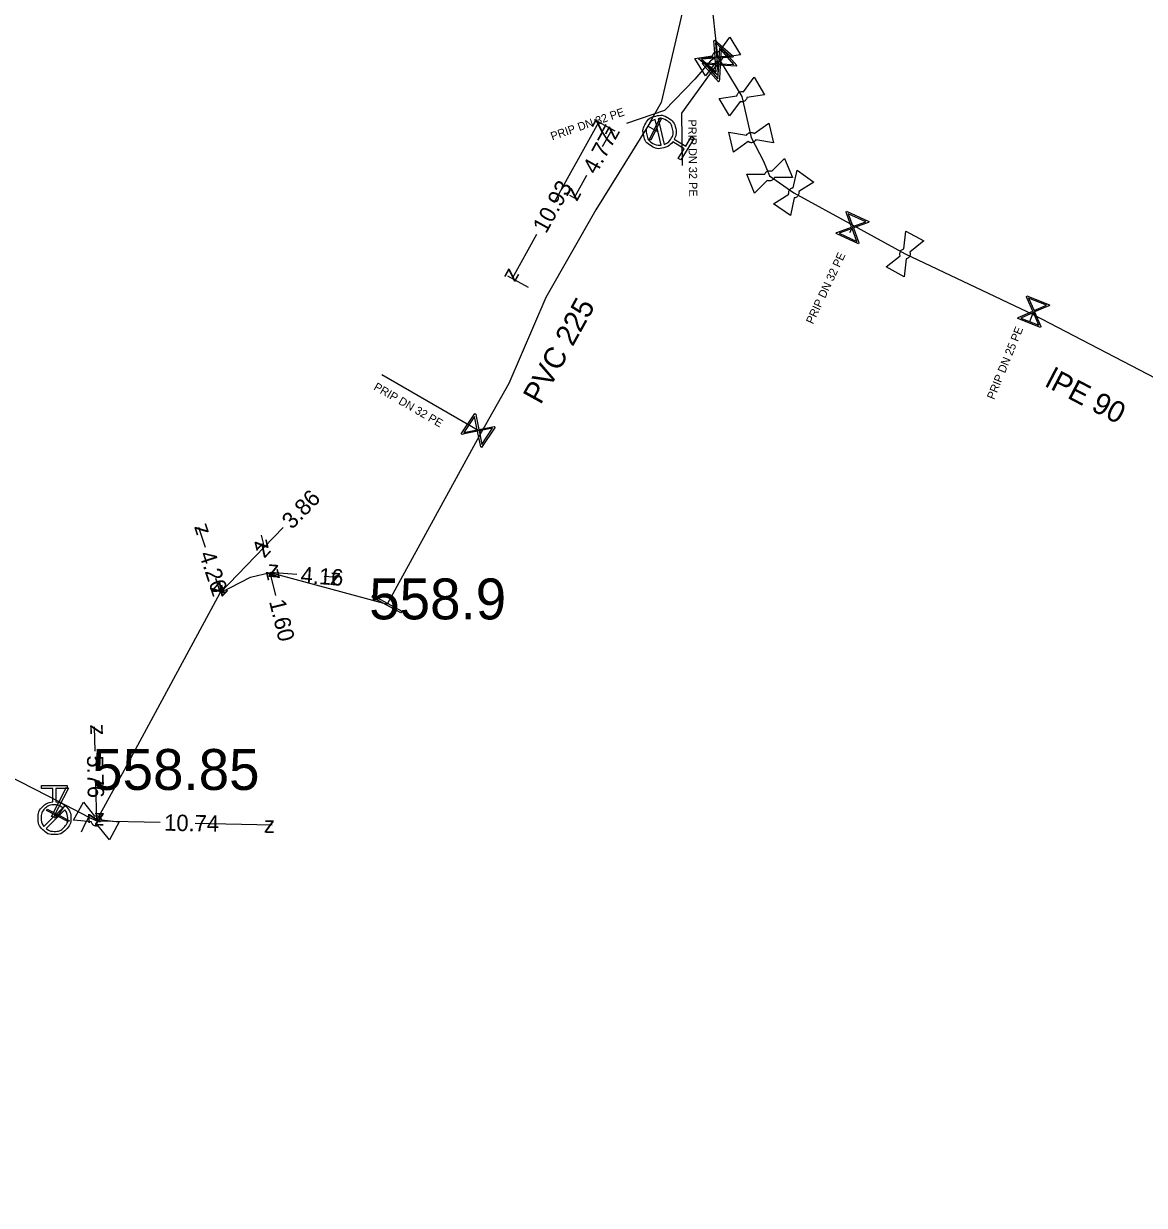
# Model space of a CAD drawing. Extents: x -643842 to -636370, y -1119190 to -1110210.
# Drawn here: x -642020 to -641951.5, y -1114667.7 to -1114595.4 of the extents above; entities that cross this region are included whole.
import ezdxf

# ---------------------------------------------------------------- set-up
doc = ezdxf.new("R2010")
doc.units = 0
for name, color, linetype in [('22', 7, 'Continuous'), ('7', 7, 'Continuous'), ('Default', 7, 'Continuous'), ('Level 10', 7, 'Continuous'), ('Level 16', 7, 'Continuous'), ('Level 20', 7, 'Continuous'), ('Level 21', 7, 'Continuous'), ('Level 23', 7, 'Continuous'), ('Level 28', 7, 'Continuous'), ('Level 33', 7, 'Continuous')]:
    doc.layers.add(name, color=color, linetype=linetype)

msp = doc.modelspace()

# ---------------------------------------------------------------- linework, layer by layer
at = {"layer": 'Default'}
for points in [[(-641977.898, -1114597.408), (-641977.889, -1114597.356), (-641977.863, -1114597.308), (-641977.821, -1114597.235), (-641977.751, -1114597.192), (-641977.681, -1114597.15), (-641977.594, -1114597.147), (-641977.541, -1114597.145), (-641977.491, -1114597.162)], [(-641977.28, -1114597.512), (-641977.289, -1114597.563), (-641977.315, -1114597.61), (-641977.358, -1114597.685), (-641977.428, -1114597.727), (-641977.498, -1114597.77), (-641977.582, -1114597.772), (-641977.637, -1114597.774), (-641977.687, -1114597.757)], [(-641976.418, -1114599.858), (-641976.409, -1114599.805), (-641976.383, -1114599.758), (-641976.341, -1114599.684), (-641976.271, -1114599.642), (-641976.201, -1114599.6), (-641976.114, -1114599.597), (-641976.061, -1114599.595), (-641976.011, -1114599.612)], [(-641975.8, -1114599.962), (-641975.809, -1114600.013), (-641975.835, -1114600.06), (-641975.878, -1114600.135), (-641975.948, -1114600.177), (-641976.018, -1114600.219), (-641976.102, -1114600.222), (-641976.157, -1114600.223), (-641976.207, -1114600.207)], [(-641980.334, -1114602.667), (-641980.548, -1114602.958), (-641980.905, -1114603.041), (-641981.307, -1114603.135), (-641981.661, -1114602.916), (-641982.013, -1114602.699), (-641982.108, -1114602.296), (-641982.202, -1114601.894), (-641981.984, -1114601.539), (-641981.768, -1114601.189), (-641981.365, -1114601.093), (-641980.963, -1114600.997), (-641980.611, -1114601.214), (-641980.257, -1114601.433), (-641980.16, -1114601.834), (-641980.073, -1114602.191), (-641980.238, -1114602.511)], [(-641981.409, -1114601.3), (-641981.671, -1114601.393), (-641981.823, -1114601.639), (-641981.999, -1114601.925), (-641981.922, -1114602.252), (-641981.846, -1114602.58), (-641981.558, -1114602.757), (-641981.312, -1114602.909), (-641981.036, -1114602.875)], [(-641980.859, -1114602.833), (-641980.594, -1114602.742), (-641980.44, -1114602.492), (-641980.262, -1114602.205), (-641980.34, -1114601.878), (-641980.417, -1114601.551), (-641980.705, -1114601.374), (-641980.954, -1114601.22), (-641981.232, -1114601.258)], [(-641975.817, -1114602.264), (-641975.792, -1114602.217), (-641975.752, -1114602.18), (-641975.69, -1114602.123), (-641975.61, -1114602.105), (-641975.53, -1114602.087), (-641975.447, -1114602.112), (-641975.396, -1114602.127), (-641975.354, -1114602.158)], [(-641975.263, -1114602.557), (-641975.287, -1114602.603), (-641975.327, -1114602.639), (-641975.391, -1114602.696), (-641975.471, -1114602.715), (-641975.551, -1114602.733), (-641975.631, -1114602.709), (-641975.684, -1114602.693), (-641975.726, -1114602.661)], [(-641974.716, -1114604.651), (-641974.7, -1114604.601), (-641974.666, -1114604.558), (-641974.614, -1114604.492), (-641974.538, -1114604.461), (-641974.463, -1114604.43), (-641974.377, -1114604.44), (-641974.324, -1114604.447), (-641974.277, -1114604.471)], [(-641974.121, -1114604.849), (-641974.138, -1114604.898), (-641974.171, -1114604.941), (-641974.225, -1114605.008), (-641974.301, -1114605.039), (-641974.376, -1114605.07), (-641974.46, -1114605.059), (-641974.514, -1114605.053), (-641974.561, -1114605.028)], [(-641973.243, -1114605.866), (-641973.256, -1114605.815), (-641973.25, -1114605.761), (-641973.242, -1114605.677), (-641973.195, -1114605.61), (-641973.148, -1114605.543), (-641973.07, -1114605.506), (-641973.022, -1114605.483), (-641972.97, -1114605.478)], [(-641972.635, -1114605.713), (-641972.623, -1114605.764), (-641972.627, -1114605.817), (-641972.637, -1114605.903), (-641972.684, -1114605.97), (-641972.731, -1114606.037), (-641972.807, -1114606.073), (-641972.856, -1114606.096), (-641972.909, -1114606.101)], [(-641966.432, -1114609.63), (-641966.451, -1114609.581), (-641966.452, -1114609.526), (-641966.453, -1114609.442), (-641966.414, -1114609.37), (-641966.374, -1114609.298), (-641966.301, -1114609.253), (-641966.256, -1114609.224), (-641966.204, -1114609.214)], [(-641965.846, -1114609.41), (-641965.828, -1114609.459), (-641965.827, -1114609.513), (-641965.827, -1114609.599), (-641965.866, -1114609.671), (-641965.905, -1114609.742), (-641965.977, -1114609.787), (-641966.023, -1114609.815), (-641966.075, -1114609.826)], [(-642018.021, -1114643.011), (-642017.662, -1114643.04), (-642017.404, -1114643.3), (-642017.113, -1114643.593), (-642017.113, -1114644.009), (-642017.113, -1114644.423), (-642017.406, -1114644.715), (-642017.699, -1114645.007), (-642018.115, -1114645.007), (-642018.527, -1114645.007), (-642018.82, -1114644.715), (-642019.113, -1114644.423), (-642019.113, -1114644.009), (-642019.113, -1114643.593), (-642018.822, -1114643.3), (-642018.564, -1114643.038), (-642018.205, -1114643.011)], [(-642017.605, -1114643.37), (-642017.822, -1114643.193), (-642018.115, -1114643.193), (-642018.453, -1114643.193), (-642018.69, -1114643.43), (-642018.927, -1114643.667), (-642018.927, -1114644.005), (-642018.927, -1114644.298), (-642018.75, -1114644.515)], [(-642018.621, -1114644.644), (-642018.404, -1114644.818), (-642018.115, -1114644.818), (-642017.779, -1114644.818), (-642017.541, -1114644.58), (-642017.302, -1114644.343), (-642017.302, -1114644.005), (-642017.302, -1114643.716), (-642017.476, -1114643.499)], [(-642015.658, -1114643.887), (-642015.609, -1114643.869), (-642015.555, -1114643.868), (-642015.469, -1114643.868), (-642015.397, -1114643.907), (-642015.326, -1114643.946), (-642015.281, -1114644.018), (-642015.253, -1114644.064), (-642015.242, -1114644.116)], [(-642015.438, -1114644.473), (-642015.487, -1114644.492), (-642015.542, -1114644.493), (-642015.626, -1114644.494), (-642015.698, -1114644.455), (-642015.77, -1114644.415), (-642015.815, -1114644.342), (-642015.844, -1114644.297), (-642015.854, -1114644.245)]]:
    msp.add_open_spline(points, degree=3, dxfattribs=at)
at = {"layer": 'Level 10'}
for points in [[(-641983.853, -1114602.029), (-641985.11, -1114601.332)], [(-641987.57, -1114606.387), (-641984.848, -1114601.477)], [(-641984.62, -1114602.966), (-641984.043, -1114601.924)], [(-641983.854, -1114602.029), (-641984.306, -1114601.779)], [(-641985.6, -1114604.738), (-641986.353, -1114606.101)], [(-641986.163, -1114606.206), (-641986.615, -1114605.955)], [(-641988.655, -1114608.344), (-641990.147, -1114611.033)], [(-641989.152, -1114611.585), (-641990.409, -1114610.888)], [(-642008.885, -1114627.473), (-642009.29, -1114626.24)], [(-642004.131, -1114626.237), (-642005.3, -1114627.45)], [(-642005.479, -1114626.722), (-642005.3, -1114627.45)], [(-642005.3, -1114627.45), (-642007.98, -1114630.23)], [(-642008.271, -1114629.343), (-642007.98, -1114630.23)], [(-642003.304, -1114629.113), (-642004.92, -1114629)], [(-642004.576, -1114630.402), (-642004.92, -1114629)], [(-642001.639, -1114629.229), (-642000.77, -1114629.29)], [(-642015.63, -1114639.922), (-642015.66, -1114638.43)], [(-642015.592, -1114641.874), (-642015.546, -1114644.187)], [(-642011.651, -1114644.269), (-642015.548, -1114644.186)], [(-642009.518, -1114644.315), (-642004.81, -1114644.415)]]:
    msp.add_lwpolyline(points, dxfattribs=at)
at = {"layer": 'Level 16'}
for points in [[(-641977.618, -1114598.571), (-641978.752, -1114597.589), (-641978.708, -1114597.539), (-641978.58, -1114597.534), (-641977.742, -1114597.473), (-641977.813, -1114596.505), (-641977.77, -1114596.455), (-641976.636, -1114597.437), (-641976.679, -1114597.487), (-641977.648, -1114597.554), (-641977.587, -1114598.392), (-641977.574, -1114598.521), (-641977.618, -1114598.571)], [(-641977.538, -1114598.998), (-641978.534, -1114597.876), (-641978.485, -1114597.833), (-641978.357, -1114597.844), (-641977.518, -1114597.893), (-641977.461, -1114596.925), (-641977.412, -1114596.881), (-641976.417, -1114598.003), (-641976.466, -1114598.046), (-641977.436, -1114597.987), (-641977.485, -1114598.825), (-641977.489, -1114598.955), (-641977.538, -1114598.998)], [(-641977.716, -1114596.626), (-641977.654, -1114597.466), (-641976.816, -1114597.405), (-641977.716, -1114596.626)], [(-641977.675, -1114598.397), (-641977.736, -1114597.561), (-641978.571, -1114597.622), (-641977.675, -1114598.397)], [(-641977.381, -1114597.057), (-641977.43, -1114597.899), (-641976.591, -1114597.948), (-641977.381, -1114597.057)], [(-641977.573, -1114598.818), (-641977.523, -1114597.981), (-641978.359, -1114597.933), (-641977.573, -1114598.818)], [(-641981.759, -1114602.535), (-641981.094, -1114601.19), (-641981.01, -1114601.232), (-641981.675, -1114602.577), (-641981.759, -1114602.535)], [(-641969.718, -1114606.915), (-641968.355, -1114607.541), (-641968.382, -1114607.601), (-641968.504, -1114607.642), (-641969.291, -1114607.935), (-641968.953, -1114608.845), (-641968.981, -1114608.904), (-641970.344, -1114608.278), (-641970.316, -1114608.219), (-641969.404, -1114607.883), (-641969.697, -1114607.096), (-641969.745, -1114606.975), (-641969.718, -1114606.915)], [(-641969.614, -1114607.066), (-641969.322, -1114607.852), (-641968.537, -1114607.56), (-641969.614, -1114607.066)], [(-641969.08, -1114608.756), (-641969.374, -1114607.965), (-641970.162, -1114608.259), (-641969.08, -1114608.756)], [(-641958.7, -1114612.075), (-641957.306, -1114612.629), (-641957.33, -1114612.69), (-641957.449, -1114612.737), (-641958.22, -1114613.071), (-641957.835, -1114613.962), (-641957.859, -1114614.023), (-641959.253, -1114613.469), (-641959.229, -1114613.408), (-641958.336, -1114613.025), (-641958.67, -1114612.254), (-641958.724, -1114612.137), (-641958.7, -1114612.075)], [(-641958.588, -1114612.221), (-641958.255, -1114612.99), (-641957.487, -1114612.658), (-641958.588, -1114612.221)], [(-641957.966, -1114613.88), (-641958.301, -1114613.106), (-641959.073, -1114613.44), (-641957.966, -1114613.88)], [(-641993.26, -1114620.518), (-641992.428, -1114619.27), (-641992.373, -1114619.307), (-641992.352, -1114619.433), (-641992.186, -1114620.257), (-641991.235, -1114620.065), (-641991.18, -1114620.102), (-641992.012, -1114621.35), (-641992.067, -1114621.313), (-641992.255, -1114620.36), (-641993.079, -1114620.526), (-641993.205, -1114620.555), (-641993.26, -1114620.518)], [(-641993.095, -1114620.439), (-641992.273, -1114620.274), (-641992.438, -1114619.454), (-641993.095, -1114620.439)], [(-641991.342, -1114620.177), (-641992.169, -1114620.343), (-641992.003, -1114621.168), (-641991.342, -1114620.177)], [(-641996.945, -1114631.468), (-641998.696, -1114630.501), (-641998.635, -1114630.392), (-641996.884, -1114631.359), (-641996.945, -1114631.468)], [(-642017.257, -1114642.178), (-642018.172, -1114643.957), (-642018.283, -1114643.899), (-642017.368, -1114642.121), (-642017.257, -1114642.178)], [(-642018.549, -1114643.457), (-642017.216, -1114644.144), (-642017.259, -1114644.227), (-642018.592, -1114643.54), (-642018.549, -1114643.457)]]:
    msp.add_lwpolyline(points, dxfattribs=at)
at = {"layer": 'Level 21'}
for points in [[(-641946.69, -1114550.05), (-641954.46, -1114558.94), (-641958.265, -1114563.43), (-641963.329, -1114570.957), (-641963.56, -1114571.27), (-641973.647, -1114586.243), (-641973.76, -1114586.41), (-641973.847, -1114586.546), (-641977.48, -1114592.22), (-641978.02, -1114593.57), (-641977.59, -1114597.46), (-641977.346, -1114597.864), (-641977.145, -1114598.197), (-641976.11, -1114599.91), (-641975.54, -1114602.41), (-641974.79, -1114603.85), (-641974.42, -1114604.75), (-641972.94, -1114605.79), (-641969.286, -1114607.794), (-641966.14, -1114609.52), (-641958.32, -1114613.22), (-641949.349, -1114617.897)], [(-641965.064, -1114570.06), (-641977.49, -1114585.1), (-641981.038, -1114600.259), (-641981.685, -1114601.4), (-641981.73, -1114601.51), (-641981.854, -1114601.71), (-641985.026, -1114606.837), (-641988.081, -1114612.179), (-641990.34, -1114617.44), (-641992.04, -1114620.43), (-641997.79, -1114630.93)], [(-642131.07, -1114754.01), (-642130.33, -1114753.04), (-642120.08, -1114738.6), (-642113.49, -1114728.51), (-642103.69, -1114713.6), (-642101.023, -1114709.586), (-642083.12, -1114683.07), (-642070.14, -1114664.22), (-642063.67, -1114654.83), (-642063.05, -1114653.93), (-642045.84, -1114628.57), (-642024.29, -1114639.684), (-642017.77, -1114643.039), (-642017.461, -1114643.198), (-642016.012, -1114643.943), (-642015.548, -1114644.181), (-642013.833, -1114641.055), (-642007.98, -1114630.23), (-642006.126, -1114629.286), (-642004.92, -1114629), (-641999.13, -1114630.561), (-641997.79, -1114630.93)]]:
    msp.add_lwpolyline(points, dxfattribs=at)
at = {"layer": 'Level 23'}
for points in [[(-641977.59, -1114597.46), (-641977.695, -1114597.513), (-641978.017, -1114597.718), (-641978.974, -1114598.842), (-641980.844, -1114600.758), (-641983.156, -1114601.558)], [(-641977.346, -1114597.864), (-641977.476, -1114597.94), (-641977.773, -1114598.122), (-641979.806, -1114600.921), (-641979.762, -1114604.115)], [(-641981.213, -1114602.074), (-641981.425, -1114601.96), (-641981.854, -1114601.71)], [(-641969.286, -1114607.794), (-641969.35, -1114607.91), (-641969.527, -1114608.232)], [(-641958.344, -1114613.207), (-641958.534, -1114613.672)], [(-641958.414, -1114613.169), (-641958.344, -1114613.207)], [(-641958.344, -1114613.207), (-641958.32, -1114613.22), (-641958.28, -1114613.05), (-641958.344, -1114613.207)], [(-641992.04, -1114620.43), (-641992.22, -1114620.31), (-641998.11, -1114616.92)], [(-642017.461, -1114643.198), (-642017.904, -1114643.842), (-642018.113, -1114644.007)], [(-642016.456, -1114644.844), (-642016.228, -1114644.362), (-642016.012, -1114643.943)]]:
    msp.add_lwpolyline(points, dxfattribs=at)
at = {"layer": 'Level 28'}
for points in [[(-641977.491, -1114597.162), (-641976.843, -1114596.279)], [(-641976.843, -1114596.279), (-641976.197, -1114597.349), (-641977.28, -1114597.512)], [(-641977.687, -1114597.757), (-641978.337, -1114598.641), (-641978.983, -1114597.571), (-641977.898, -1114597.408)], [(-641976.011, -1114599.612), (-641975.363, -1114598.728)], [(-641975.363, -1114598.728), (-641974.717, -1114599.798), (-641975.8, -1114599.962)], [(-641976.207, -1114600.207), (-641976.857, -1114601.091), (-641977.503, -1114600.021), (-641976.418, -1114599.858)], [(-641975.726, -1114602.661), (-641976.62, -1114603.297), (-641976.898, -1114602.078), (-641975.817, -1114602.264)], [(-641975.354, -1114602.158), (-641974.461, -1114601.523)], [(-641974.461, -1114601.523), (-641974.183, -1114602.741), (-641975.263, -1114602.557)], [(-641974.277, -1114604.471), (-641973.501, -1114603.696)], [(-641973.501, -1114603.696), (-641973.026, -1114604.853), (-641974.121, -1114604.849)], [(-641974.561, -1114605.028), (-641975.338, -1114605.803), (-641975.813, -1114604.647), (-641974.716, -1114604.651)], [(-641972.97, -1114605.478), (-641972.732, -1114604.408)], [(-641972.732, -1114604.408), (-641971.71, -1114605.127), (-641972.635, -1114605.713)], [(-641972.909, -1114606.101), (-641973.147, -1114607.172), (-641974.17, -1114606.453), (-641973.243, -1114605.866)], [(-641966.204, -1114609.214), (-641966.087, -1114608.124)], [(-641966.087, -1114608.124), (-641964.991, -1114608.725), (-641965.846, -1114609.41)], [(-641966.075, -1114609.826), (-641966.193, -1114610.917), (-641967.289, -1114610.316), (-641966.432, -1114609.63)], [(-642016.944, -1114644.128), (-642016.343, -1114643.032), (-642015.658, -1114643.887)], [(-642015.854, -1114644.245), (-642016.944, -1114644.128)], [(-642015.242, -1114644.116), (-642014.151, -1114644.234), (-642014.752, -1114645.33), (-642015.438, -1114644.473)]]:
    msp.add_lwpolyline(points, dxfattribs=at)
at = {"layer": 'Level 33'}
for points in [[(-641981.036, -1114602.875), (-641981.409, -1114601.3)], [(-641981.232, -1114601.258), (-641980.859, -1114602.833)], [(-641980.238, -1114602.511), (-641979.54, -1114602.942), (-641979.178, -1114602.355), (-641979.022, -1114602.451), (-641979.842, -1114603.781), (-641979.998, -1114603.685), (-641979.636, -1114603.098), (-641980.334, -1114602.667)], [(-642018.205, -1114643.011), (-642018.205, -1114642.191), (-642018.894, -1114642.191), (-642018.894, -1114642.007), (-642017.332, -1114642.007), (-642017.332, -1114642.191), (-642018.021, -1114642.191), (-642018.021, -1114643.011)], [(-642018.75, -1114644.515), (-642017.605, -1114643.37)], [(-642017.476, -1114643.499), (-642018.621, -1114644.644)]]:
    msp.add_lwpolyline(points, dxfattribs=at)

# ---------------------------------------------------------------- texts
at = {"layer": '22'}
for s, rotation, p in [('PRIP DN 32 PE', 19.08666, (-641987.693, -1114602.588)), ('PRIP DN 32 PE', 270.78925, (-641979.39, -1114601.305)), ('PRIP DN 32 PE', 64.9085, (-641971.767, -1114613.852)), ('PRIP DN 25 PE', 67.78687, (-641960.697, -1114618.463)), ('PRIP DN 32 PE', 330.07734, (-641998.649, -1114617.789))]:
    msp.add_text(s, height=0.5, rotation=rotation, dxfattribs=at).set_placement(p)
at = {"layer": '7'}
for s, p in [('558.9', (-641998.878, -1114631.86)), ('558.85', (-642015.804, -1114642.285))]:
    msp.add_text(s, height=2.5, dxfattribs=at).set_placement(p)
at = {"layer": 'Level 10'}
for s, rotation, p in [('z', 60.99073, (-641984.653, -1114602.157)), ('4.77', 61.06103, (-641985.017, -1114604.718)), ('z', 61.06103, (-641983.848, -1114602.603)), ('10.93', 60.99073, (-641988.073, -1114608.324)), ('z', 241.06101, (-641986.548, -1114605.421)), ('z', 240.99071, (-641990.342, -1114610.353)), ('3.86', 46.04925, (-642003.597, -1114626.404)), ('z', 108.17609, (-642008.659, -1114626.559)), ('z', 283.77501, (-642005.905, -1114627.083)), ('z', 46.04925, (-642005.287, -1114628.157)), ('4.20', 288.17606, (-642009.282, -1114627.867)), ('z', 103.77503, (-642004.315, -1114629.367)), ('z', 176.00272, (-642004.386, -1114628.536)), ('4.16', 356.00269, (-642003.089, -1114629.629)), ('z', 356.0027, (-642001.304, -1114629.754)), ('z', 288.17607, (-642008.611, -1114629.911)), ('z', 226.04923, (-642007.993, -1114629.523)), ('1.60', 283.775, (-642005.002, -1114630.764)), ('z', 91.13444, (-642015.15, -1114638.92)), ('5.76', 271.1344, (-642016.125, -1114640.182)), ('z', 271.13442, (-642016.056, -1114643.697)), ('z', 178.7783, (-642015.038, -1114643.697)), ('10.74', 358.77826, (-642011.412, -1114644.774)), ('z', 358.77828, (-642005.321, -1114644.904))]:
    msp.add_text(s, height=1, rotation=rotation, dxfattribs=at).set_placement(p)
at = {"layer": 'Level 20'}
for s, rotation, p in [('PVC 225', 61.11798, (-641988.407, -1114618.782)), ('lPE 90', 332.46489, (-641957.657, -1114617.583))]:
    msp.add_text(s, height=1.3, rotation=rotation, dxfattribs=at).set_placement(p)

doc.saveas('drawing.dxf')
